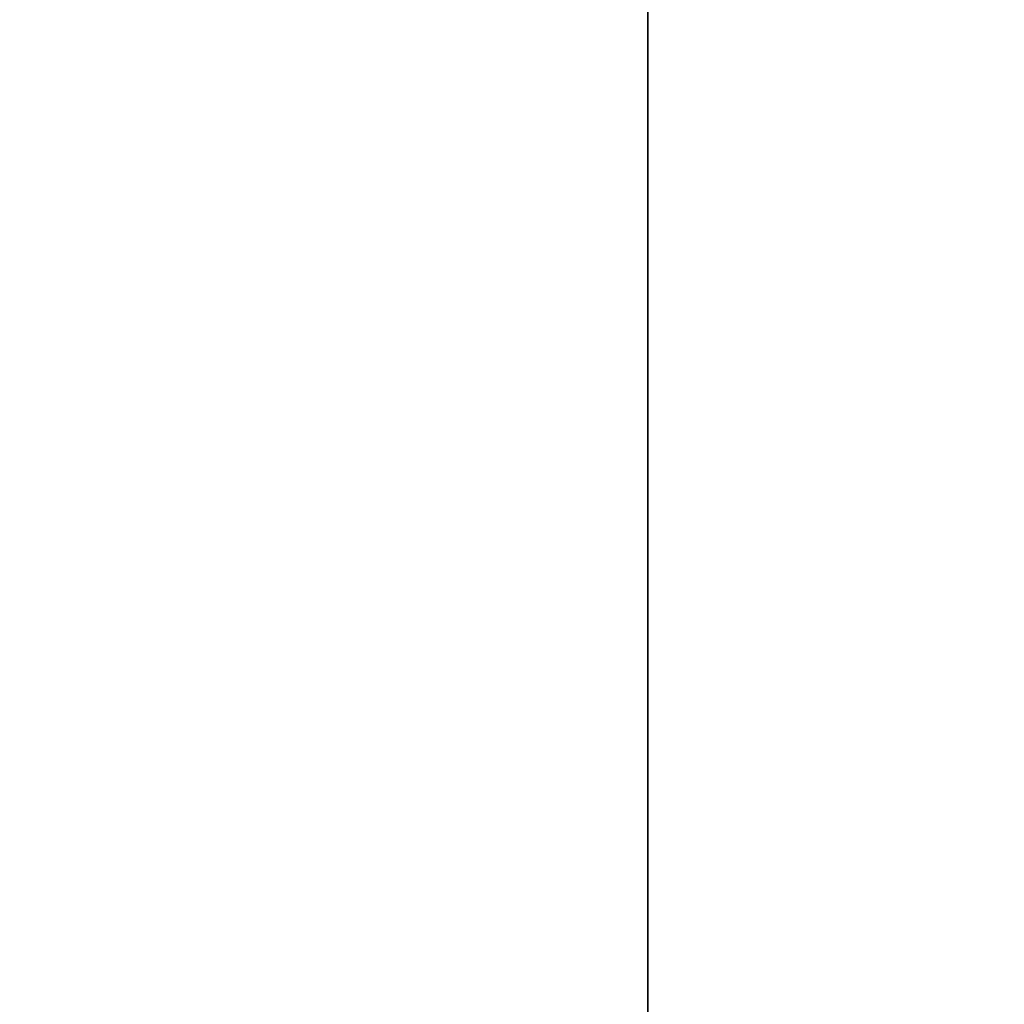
# Model space of a CAD drawing. Header units: millimetres. Extents: x -603 to 3703, y -121 to 193.
# Tile 725 of 1056: x 1984 to 2033, y -2 to 47. Entities that reach past the tile are written whole.
import ezdxf

# ---------------------------------------------------------------- set-up
doc = ezdxf.new("R2010")
doc.units = ezdxf.units.MM
doc.layers.add('152', color=7, linetype='Continuous', true_color=0xffffff)

# ---------------------------------------------------------------- blocks, each defined once
blk = doc.blocks.new('UG_SURFACE_179')
at = {"layer": '152', "color": 252, "linetype": 'Continuous', "lineweight": 35}
for points in [[(2165, -18, 2212.25), (2165, 174.4, 2212.25), (835, 174.4, 2212.25), (835, -18, 2212.25)], [(985, -18, 2062.25), (985, 174.4, 2062.25), (2015, 174.4, 2062.25), (2015, -18, 2062.25)], [(2015, -18, 2062.25), (2015, 174.4, 2062.25), (2015, 174.4, -8.75), (2015, -18, -8.75)], [(2015, -18, -8.75), (2015, 174.4, -8.75), (2165, 174.4, -8.75), (2165, -18, -8.75)]]:
    blk.add_3dface(points, dxfattribs=at)

msp = doc.modelspace()

# ---------------------------------------------------------------- linework, layer by layer
at = {"layer": '152', "color": 252, "linetype": 'Continuous', "lineweight": 35}
for p, q in [((2015, 174.4, -8.75), (2015, -18, -8.75)), ((2015, 174.4, 2062.25), (2015, -18, 2062.25))]:
    msp.add_line(p, q, dxfattribs=at)

# ---------------------------------------------------------------- block references
msp.add_blockref('UG_SURFACE_179', (0, 0), dxfattribs=at)

doc.saveas('drawing.dxf')
